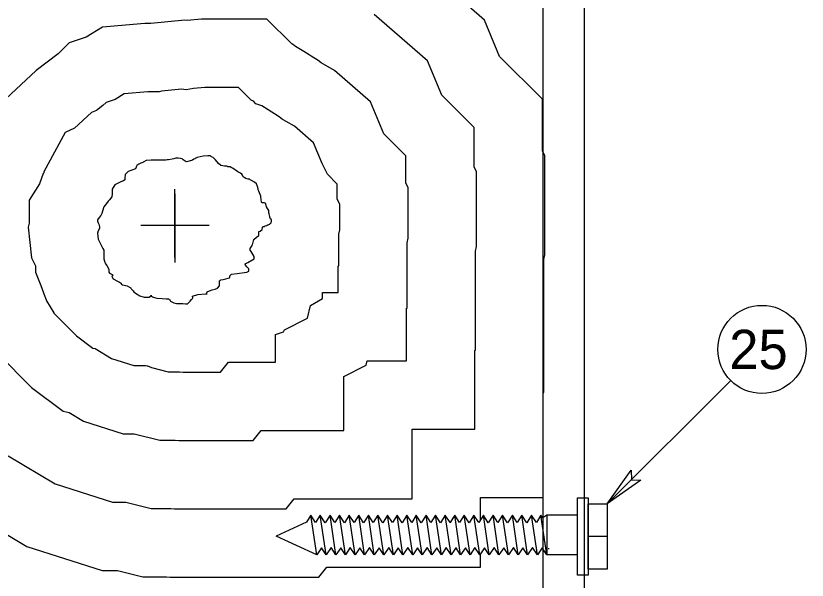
# Model space of a CAD drawing. Extents: x 99968 to 128667, y 90163 to 102182.
# Drawn here: x 111350.1 to 111591.3, y 94172.4 to 94344.5 of the extents above; entities that cross this region are included whole.
import ezdxf

# ---------------------------------------------------------------- set-up
doc = ezdxf.new("R2010")
doc.units = 0
doc.layers.add('RD Standard Plans Active', color=7, linetype='Continuous')

msp = doc.modelspace()

# ---------------------------------------------------------------- linework, layer by layer
at = {"layer": 'RD Standard Plans Active'}
for p, q in [((111523.29, 94642.01), (111523.29, 93918.47)), ((111398.57, 94290.17), (111398.57, 94269.27)), ((111398.58, 94270.75), (111398.58, 94291.65)), ((111388.15, 94280.68), (111409.05, 94280.68)), ((111530.35, 94195.62), (111567.97, 94233.24)), ((111440.01, 94192.17), (111438.66, 94190.1)), ((111439.96, 94191.45), (111439.96, 94191.45)), ((111441.79, 94180.12), (111440.01, 94192.17)), ((111441.47, 94190), (111440.01, 94192.17)), ((111442.88, 94192.17), (111441.47, 94190)), ((111444.67, 94180.12), (111442.88, 94192.17)), ((111444.4, 94189.92), (111442.88, 94192.17)), ((111445.86, 94192.17), (111444.4, 94189.92)), ((111447.65, 94180.12), (111445.86, 94192.17)), ((111447.32, 94190), (111445.86, 94192.17)), ((111448.74, 94192.17), (111447.32, 94190)), ((111450.52, 94180.12), (111448.74, 94192.17)), ((111450.25, 94189.92), (111448.74, 94192.17)), ((111451.71, 94192.17), (111450.25, 94189.92)), ((111453.5, 94180.12), (111451.71, 94192.17)), ((111453.18, 94190), (111451.71, 94192.17)), ((111454.59, 94192.17), (111453.18, 94190)), ((111456.37, 94180.12), (111454.59, 94192.17)), ((111456.1, 94189.92), (111454.59, 94192.17)), ((111457.57, 94192.17), (111456.1, 94189.92)), ((111459.35, 94180.12), (111457.57, 94192.17)), ((111459.03, 94190), (111457.57, 94192.17)), ((111460.44, 94192.17), (111459.03, 94190)), ((111462.23, 94180.12), (111460.44, 94192.17)), ((111461.96, 94189.92), (111460.44, 94192.17)), ((111463.42, 94192.17), (111461.96, 94189.92)), ((111465.21, 94180.12), (111463.42, 94192.17)), ((111464.88, 94190), (111463.42, 94192.17)), ((111466.3, 94192.17), (111464.88, 94190)), ((111468.08, 94180.12), (111466.3, 94192.17)), ((111467.81, 94189.92), (111466.3, 94192.17)), ((111469.27, 94192.17), (111467.81, 94189.92)), ((111471.06, 94180.12), (111469.27, 94192.17)), ((111470.74, 94190), (111469.27, 94192.17)), ((111472.15, 94192.17), (111470.74, 94190)), ((111473.94, 94180.12), (111472.15, 94192.17)), ((111473.66, 94189.92), (111472.15, 94192.17)), ((111475.13, 94192.17), (111473.66, 94189.92)), ((111476.91, 94180.12), (111475.13, 94192.17)), ((111476.59, 94190), (111475.13, 94192.17)), ((111478, 94192.17), (111476.59, 94190)), ((111479.79, 94180.12), (111478, 94192.17)), ((111479.52, 94189.92), (111478, 94192.17)), ((111480.98, 94192.17), (111479.52, 94189.92)), ((111482.77, 94180.12), (111480.98, 94192.17)), ((111482.44, 94190), (111480.98, 94192.17)), ((111483.86, 94192.17), (111482.39, 94189.92)), ((111483.86, 94192.17), (111482.44, 94190)), ((111485.64, 94180.12), (111483.86, 94192.17)), ((111485.32, 94190), (111483.86, 94192.17)), ((111486.73, 94192.17), (111485.32, 94190)), ((111488.52, 94180.12), (111486.73, 94192.17)), ((111488.25, 94189.92), (111486.73, 94192.17)), ((111489.71, 94192.17), (111488.25, 94189.92)), ((111491.5, 94180.12), (111489.71, 94192.17)), ((111491.17, 94190), (111489.71, 94192.17)), ((111492.59, 94192.17), (111491.17, 94190)), ((111494.37, 94180.12), (111492.59, 94192.17)), ((111494.1, 94189.92), (111492.59, 94192.17)), ((111495.56, 94192.17), (111494.1, 94189.92)), ((111497.35, 94180.12), (111495.56, 94192.17)), ((111497.03, 94190), (111495.56, 94192.17)), ((111498.44, 94192.17), (111497.03, 94190)), ((111500.23, 94180.12), (111498.44, 94192.17)), ((111499.95, 94189.92), (111498.44, 94192.17)), ((111501.42, 94192.17), (111499.95, 94189.92)), ((111503.2, 94180.12), (111501.42, 94192.17)), ((111502.88, 94190), (111501.42, 94192.17)), ((111504.29, 94192.17), (111502.88, 94190)), ((111506.08, 94180.12), (111504.29, 94192.17)), ((111505.81, 94189.92), (111504.29, 94192.17)), ((111507.27, 94192.17), (111505.81, 94189.92)), ((111509.06, 94180.12), (111507.27, 94192.17)), ((111508.73, 94190), (111507.27, 94192.17)), ((111510.15, 94192.17), (111508.73, 94190)), ((111511.93, 94180.12), (111510.15, 94192.17)), ((111510.7, 94191.35), (111510.15, 94192.17)), ((111511.93, 94192.18), (111510.7, 94191.35)), ((111521.3, 94192.18), (111511.93, 94192.18)), ((111511.93, 94192.18), (111511.93, 94180.12)), ((111438.66, 94190.1), (111429.42, 94185.79)), ((111437.31, 94189.48), (111437.31, 94189.48)), ((111441.79, 94180.12), (111429.42, 94185.79)), ((111530.45, 94185.68), (111524.66, 94185.68)), ((111443.25, 94182.29), (111441.79, 94180.12)), ((111444.67, 94180.12), (111443.25, 94182.29)), ((111446.18, 94182.36), (111444.67, 94180.12)), ((111447.65, 94180.12), (111446.18, 94182.36)), ((111449.11, 94182.29), (111447.65, 94180.12)), ((111450.52, 94180.12), (111449.11, 94182.29)), ((111452.03, 94182.36), (111450.52, 94180.12)), ((111453.5, 94180.12), (111452.03, 94182.36)), ((111454.96, 94182.29), (111453.5, 94180.12)), ((111456.37, 94180.12), (111454.96, 94182.29)), ((111457.89, 94182.36), (111456.37, 94180.12)), ((111459.35, 94180.12), (111457.89, 94182.36)), ((111460.81, 94182.29), (111459.35, 94180.12)), ((111462.23, 94180.12), (111460.81, 94182.29)), ((111463.74, 94182.36), (111462.23, 94180.12)), ((111465.21, 94180.12), (111463.74, 94182.36)), ((111466.67, 94182.29), (111465.21, 94180.12)), ((111468.08, 94180.12), (111466.67, 94182.29)), ((111469.59, 94182.36), (111468.08, 94180.12)), ((111471.06, 94180.12), (111469.59, 94182.36)), ((111472.52, 94182.29), (111471.06, 94180.12)), ((111473.94, 94180.12), (111472.52, 94182.29)), ((111475.45, 94182.36), (111473.94, 94180.12)), ((111476.91, 94180.12), (111475.45, 94182.36)), ((111478.37, 94182.29), (111476.91, 94180.12)), ((111479.79, 94180.12), (111478.37, 94182.29)), ((111481.3, 94182.36), (111479.79, 94180.12)), ((111482.77, 94180.12), (111481.3, 94182.36)), ((111484.23, 94182.29), (111482.77, 94180.12)), ((111485.64, 94180.12), (111484.18, 94182.36)), ((111487.1, 94182.29), (111485.64, 94180.12)), ((111488.52, 94180.12), (111487.1, 94182.29)), ((111490.03, 94182.36), (111488.52, 94180.12)), ((111491.5, 94180.12), (111490.03, 94182.36)), ((111492.96, 94182.29), (111491.5, 94180.12)), ((111494.37, 94180.12), (111492.96, 94182.29)), ((111495.89, 94182.36), (111494.37, 94180.12)), ((111497.35, 94180.12), (111495.89, 94182.36)), ((111498.81, 94182.29), (111497.35, 94180.12)), ((111500.23, 94180.12), (111498.81, 94182.29)), ((111501.74, 94182.36), (111500.23, 94180.12)), ((111503.2, 94180.12), (111501.74, 94182.36)), ((111504.66, 94182.29), (111503.2, 94180.12)), ((111506.08, 94180.12), (111504.66, 94182.29)), ((111507.59, 94182.36), (111506.08, 94180.12)), ((111509.06, 94180.12), (111507.59, 94182.36)), ((111510.52, 94182.29), (111509.06, 94180.12)), ((111511.93, 94180.12), (111510.52, 94182.29)), ((111512.31, 94182.07), (111512.69, 94182.07)), ((111521.3, 94180.16), (111511.93, 94180.16))]:
    msp.add_line(p, q, dxfattribs=at)
for points in [[(111634.41, 94642), (111510.68, 94642), (111510.68, 93918.47), (111634.41, 93918.47)], [(111443.58, 94260.14), (111448.36, 94260.14), (111448.36, 94268.17), (111448.5, 94268.24), (111448.5, 94277.85), (111448.85, 94279.24), (111448.85, 94287.07), (111448.08, 94288.6), (111448.08, 94293.14), (111445.07, 94296.16), (111443.43, 94299.43), (111440.8, 94305.74), (111435.03, 94310.79), (111432.44, 94312.27), (111431.6, 94312.78), (111431.38, 94312.89), (111430.4, 94313.67), (111428.92, 94314.54), (111428.07, 94315.12), (111426.97, 94315.81), (111425.03, 94316.98), (111423.28, 94317.67), (111422.53, 94318.43), (111421.84, 94318.77), (111417.99, 94322.63), (111407.67, 94322.63), (111404.24, 94322.3), (111401.98, 94321.86), (111400.6, 94322.14), (111394.49, 94321.53), (111393.83, 94321.31), (111390.37, 94321.31), (111383.16, 94320.65), (111380.34, 94318.96), (111377.63, 94318.06), (111376.66, 94317.08), (111374.65, 94315.58), (111373.13, 94314.99), (111367.99, 94310.21), (111365.17, 94308.86), (111358.62, 94296.94), (111358.62, 94296.63), (111358.43, 94296.39), (111357.33, 94293.24), (111354.18, 94288.29), (111354.18, 94281.25), (111353.83, 94280.07), (111354.9, 94270.72), (111356.05, 94268.21), (111356.05, 94266.34), (111357.7, 94262.23), (111358.92, 94258.87), (111359.08, 94258.66), (111359.44, 94257.57), (111361.66, 94253.87), (111361.71, 94253.78), (111368.61, 94246.87), (111373.54, 94243.18), (111374.27, 94243), (111379.3, 94239.99), (111386.02, 94237.86), (111389.6, 94237.86), (111390.13, 94237.75), (111390.18, 94237.75), (111391.44, 94237.19), (111396.52, 94235.92), (111399.94, 94235.92), (111401.05, 94235.78), (111412.43, 94235.78), (111414.87, 94238.83), (111429.22, 94238.83), (111429.22, 94247.29), (111431.72, 94248.13), (111431.93, 94248.74), (111438.97, 94252.26), (111439.95, 94256.19), (111443.58, 94258.27)], [(111540.62, 94202.91), (111530.35, 94195.62), (111537.64, 94205.89), (111537.75, 94203.02)], [(111521.28, 94197.48), (111524.55, 94197.48), (111524.55, 94173.89), (111521.28, 94173.89)]]:
    msp.add_lwpolyline(points, close=True, dxfattribs=at)
for points in [[(111491.72, 94190.83), (111491.72, 94197.64), (111510.86, 94197.64), (111510.86, 94229.55), (111511, 94229.62), (111511, 94270.16), (111511.35, 94271.55), (111511.35, 94301.82), (111510.58, 94303.34), (111510.58, 94319.02), (111497.54, 94332.06), (111492.91, 94343.19), (111471.49, 94361.94), (111466.66, 94364.7), (111465.87, 94365.34), (111462.42, 94367.35), (111462.36, 94367.39), (111460.36, 94368.65), (111458.96, 94370.04)], [(111344.58, 94241.45), (111354.92, 94231.1), (111364.5, 94223.92), (111366.31, 94223.48), (111370.68, 94220.86), (111382.81, 94217.03), (111386.19, 94217.03), (111393.95, 94215.08), (111398.64, 94215.08), (111399.75, 94214.95), (111422.45, 94214.95), (111424.89, 94218), (111450.05, 94218), (111450.05, 94234.51), (111456.86, 94237.91), (111457.2, 94239.31), (111469.2, 94239.31), (111469.2, 94255.3), (111469.33, 94255.36), (111469.33, 94275.29), (111469.68, 94276.68), (111469.68, 94291.98), (111468.92, 94293.51), (111468.92, 94301.77), (111462.25, 94308.44), (111458.17, 94318.22), (111447.18, 94327.84), (111443.16, 94330.14), (111442.23, 94330.89), (111440.08, 94332.14), (111439.5, 94332.54), (111437.85, 94333.58), (111435.33, 94335.09), (111434.87, 94335.55), (111434.18, 94335.89), (111426.62, 94343.46), (111406.68, 94343.46), (111402.31, 94343.04), (111401.63, 94343.18), (111391.25, 94342.14), (111389.43, 94342.14), (111376.52, 94340.97), (111371.58, 94338), (111366.37, 94336.26), (111362.97, 94332.86), (111356.3, 94327.85), (111356.19, 94327.69), (111347.12, 94319.26)], [(111347.77, 94210.32), (111362.07, 94201.73), (111379.6, 94196.19), (111383.62, 94196.19), (111391.39, 94194.25), (111397.34, 94194.25), (111398.45, 94194.11), (111432.46, 94194.11), (111434.91, 94197.17), (111470.88, 94197.17), (111470.88, 94218.47), (111490.03, 94218.47), (111490.03, 94242.42), (111490.17, 94242.49), (111490.17, 94272.73), (111490.51, 94274.11), (111490.51, 94296.9), (111489.75, 94298.43), (111489.75, 94310.39), (111479.9, 94320.25), (111475.54, 94330.71), (111459.34, 94344.89)], [(111427.46, 94280.9), (111427.46, 94280.97), (111427.53, 94280.97), (111427.53, 94281.04), (111427.67, 94281.11), (111427.67, 94281.18), (111427.88, 94281.32), (111427.95, 94281.53), (111428.01, 94281.81), (111428.01, 94281.94), (111428.01, 94282.08), (111428.01, 94282.15), (111427.88, 94282.43), (111427.74, 94282.5), (111427.6, 94282.85), (111427.53, 94282.99), (111427.53, 94283.26), (111427.39, 94283.68), (111427.32, 94284.1), (111427.25, 94284.37), (111427.25, 94284.44), (111427.25, 94284.51), (111427.18, 94284.58), (111427.18, 94284.79), (111427.18, 94285.07), (111426.84, 94285.69), (111426.49, 94286.25), (111426.28, 94287.15), (111426.21, 94287.29), (111426.14, 94287.36), (111425.93, 94287.43), (111425.45, 94287.43), (111425.24, 94287.43), (111425.17, 94287.43), (111425.1, 94287.43), (111424.96, 94287.64), (111424.96, 94287.84), (111424.89, 94288.26), (111424.75, 94289.51), (111424.41, 94290.48), (111424.13, 94291.04), (111423.99, 94291.38), (111423.92, 94291.73), (111423.78, 94292.42), (111423.44, 94293.26), (111422.88, 94293.74), (111421.91, 94294.3), (111421.56, 94294.51), (111421.42, 94294.58), (111421.29, 94294.64), (111420.87, 94294.64), (111420.18, 94294.85), (111419.69, 94295.13), (111419.34, 94295.41), (111419.14, 94295.89), (111418.93, 94296.17), (111418.58, 94296.45), (111417.75, 94296.93), (111416.64, 94297.7), (111416.08, 94298.05), (111415.74, 94298.25), (111415.39, 94298.39), (111414.97, 94298.46), (111414.83, 94298.46), (111414.7, 94298.46), (111414.56, 94298.53), (111414.42, 94298.6), (111413.65, 94298.67), (111412.68, 94298.81), (111412.61, 94298.81), (111412.54, 94298.81), (111412.48, 94298.95), (111411.85, 94299.43), (111410.95, 94300.54), (111410.19, 94301.31), (111409.77, 94301.52), (111409.56, 94301.65), (111409.42, 94301.72), (111409.35, 94301.79), (111409.21, 94301.79), (111409.01, 94301.79), (111408.66, 94301.79), (111407.2, 94301.65), (111405.4, 94301.31), (111404.91, 94301.03), (111404.84, 94301.03), (111404.71, 94300.89), (111404.64, 94300.89), (111404.36, 94300.75), (111403.94, 94300.47), (111403.6, 94300.4), (111402.49, 94300.06), (111402, 94299.99), (111401.45, 94300.34), (111401.1, 94300.61), (111400.75, 94300.89), (111400.27, 94300.96), (111399.57, 94301.1), (111398.88, 94301.03), (111398.25, 94300.82), (111397.7, 94300.75), (111396.66, 94300.61), (111396.45, 94300.54), (111396.17, 94300.54), (111395.83, 94300.47), (111395.41, 94300.47), (111394.65, 94300.47), (111394.02, 94300.47), (111393.26, 94300.47), (111392.29, 94300.47), (111391.32, 94300.47), (111389.79, 94300.34), (111389.1, 94299.92), (111388.89, 94299.85), (111388.82, 94299.78), (111388.19, 94299.5), (111387.57, 94299.23), (111387.29, 94299.02), (111387.02, 94298.81), (111386.88, 94298.6), (111386.81, 94298.32), (111386.53, 94297.84), (111384.38, 94297), (111383.41, 94296.1), (111383.34, 94294.92), (111383.34, 94294.64), (111383.34, 94294.44), (111382.92, 94294.16), (111382.09, 94293.88), (111380.22, 94292.98), (111379.45, 94291.59), (111379.45, 94290.2), (111379.38, 94289.3), (111378.69, 94288.4), (111378.27, 94287.91), (111377.72, 94287.22), (111376.96, 94286.25), (111376.47, 94284.86), (111376.33, 94284.16), (111376.05, 94283.54), (111375.5, 94282.99), (111375.01, 94282.22), (111375.01, 94281.81), (111375.15, 94281.32), (111375.36, 94280.9), (111375.5, 94280.56), (111375.57, 94280.14), (111375.57, 94279.58), (111375.22, 94278.89), (111375.01, 94278.2), (111375.22, 94276.39), (111375.99, 94274.73), (111376.61, 94273.55), (111376.89, 94272.99), (111376.89, 94272.57), (111376.89, 94272.09), (111376.89, 94271.4), (111376.89, 94270.98), (111376.89, 94270.35), (111377.16, 94269.66), (111377.44, 94268.9), (111377.86, 94268.34), (111378.34, 94267.44), (111378.41, 94267.09), (111378.41, 94266.54), (111378.48, 94266.33), (111378.69, 94265.98), (111379.04, 94265.77), (111379.45, 94265.57), (111379.73, 94265.43), (111379.8, 94265.43), (111379.73, 94265.36), (111379.38, 94265.01), (111379.73, 94264.32), (111381.05, 94263.55), (111381.67, 94263.21), (111382.02, 94263.07), (111382.16, 94262.93), (111382.23, 94262.93), (111382.23, 94262.86), (111382.23, 94262.72), (111382.3, 94262.65), (111382.58, 94262.44), (111384.03, 94262.1), (111384.73, 94261.75), (111384.93, 94261.61), (111385, 94261.61), (111385.07, 94261.54), (111385.21, 94261.33), (111385.35, 94261.12), (111385.49, 94260.98), (111385.63, 94260.78), (111385.84, 94260.57), (111386.11, 94260.36), (111386.53, 94259.94), (111387.92, 94259.11), (111389.24, 94258.69), (111390.76, 94258.69), (111391.18, 94258.97), (111391.39, 94259.11), (111391.39, 94259.25), (111391.39, 94259.18), (111391.46, 94259.04), (111391.8, 94258.83), (111392.36, 94258.56), (111393.05, 94258.42), (111394.72, 94258.28), (111395.96, 94258.14), (111396.73, 94258.14), (111396.87, 94258), (111397.01, 94257.86), (111397.28, 94257.45), (111397.63, 94257.24), (111398.25, 94256.96), (111399.09, 94256.75), (111399.99, 94256.75), (111401.03, 94256.75), (111401.79, 94256.68), (111402.35, 94256.61), (111402.42, 94256.61), (111402.69, 94256.96), (111403.18, 94257.51), (111403.66, 94257.93), (111403.87, 94258.21), (111403.94, 94258.28), (111404.01, 94258.49), (111404.01, 94258.63), (111403.94, 94258.76), (111403.94, 94258.97), (111405.54, 94259.53), (111407.9, 94259.67), (111408.38, 94259.67), (111408.38, 94259.74), (111408.31, 94259.74), (111408.31, 94259.8), (111408.31, 94260.01), (111408.45, 94260.29), (111409.15, 94260.64), (111409.91, 94260.92), (111410.81, 94261.12), (111411.57, 94261.4), (111412.13, 94262.1), (111412.13, 94263), (111412.2, 94263.62), (111412.34, 94263.76), (111412.61, 94263.97), (111413.24, 94264.11), (111414.14, 94264.32), (111414.83, 94264.45), (111415.25, 94264.59), (111415.32, 94264.8), (111415.32, 94265.01), (111415.32, 94265.22), (111415.87, 94265.7), (111417.54, 94265.91), (111420.52, 94266.33), (111421.08, 94266.61), (111421.15, 94266.88), (111421.08, 94267.3), (111420.52, 94267.92), (111420.11, 94268.41), (111420.04, 94268.69), (111420.18, 94268.97), (111420.8, 94269.24), (111422.74, 94270.35), (111422.74, 94271.12), (111421.84, 94272.57), (111421.56, 94272.99), (111421.56, 94273.27), (111421.56, 94273.55), (111421.7, 94273.82), (111421.91, 94274.1), (111422.12, 94274.45), (111422.26, 94274.8), (111422.33, 94275.07), (111422.4, 94275.42), (111422.67, 94276.25), (111423.44, 94277.02), (111424.13, 94277.5), (111424.2, 94277.64), (111424.2, 94277.85), (111424.2, 94278.06), (111424.13, 94278.27), (111424.13, 94278.4), (111424.13, 94278.54), (111424.13, 94278.61), (111424.2, 94278.68), (111424.55, 94278.82), (111425.17, 94279.31), (111425.31, 94279.79), (111425.31, 94280), (111425.31, 94280.07), (111425.52, 94280.21), (111425.79, 94280.28), (111426.07, 94280.42), (111426.56, 94280.49), (111426.77, 94280.63), (111426.84, 94280.69), (111426.84, 94280.76), (111427.04, 94280.76), (111427.25, 94280.83), (111427.46, 94280.9)], [(111334.85, 94193.77), (111353.45, 94182.61), (111376.39, 94175.36), (111381.05, 94175.36), (111388.82, 94173.42), (111396.05, 94173.42), (111397.16, 94173.28), (111442.48, 94173.28), (111444.92, 94176.33), (111491.72, 94176.33), (111491.72, 94180.44)], [(111524.56, 94182.01), (111524.56, 94195.62), (111530.35, 94195.62), (111530.35, 94175.75), (111524.56, 94175.75), (111524.56, 94182.01)]]:
    msp.add_lwpolyline(points, dxfattribs=at)
msp.add_circle((111577.48, 94242.75), 13.44, dxfattribs=at)
msp.add_arc((111398.57, 94280.72), 180.33, 51.5567, 308.4433, dxfattribs=at)

# ---------------------------------------------------------------- texts
msp.add_text('25', height=12, dxfattribs=at).set_placement((111567.51, 94236.75))

doc.saveas('drawing.dxf')
